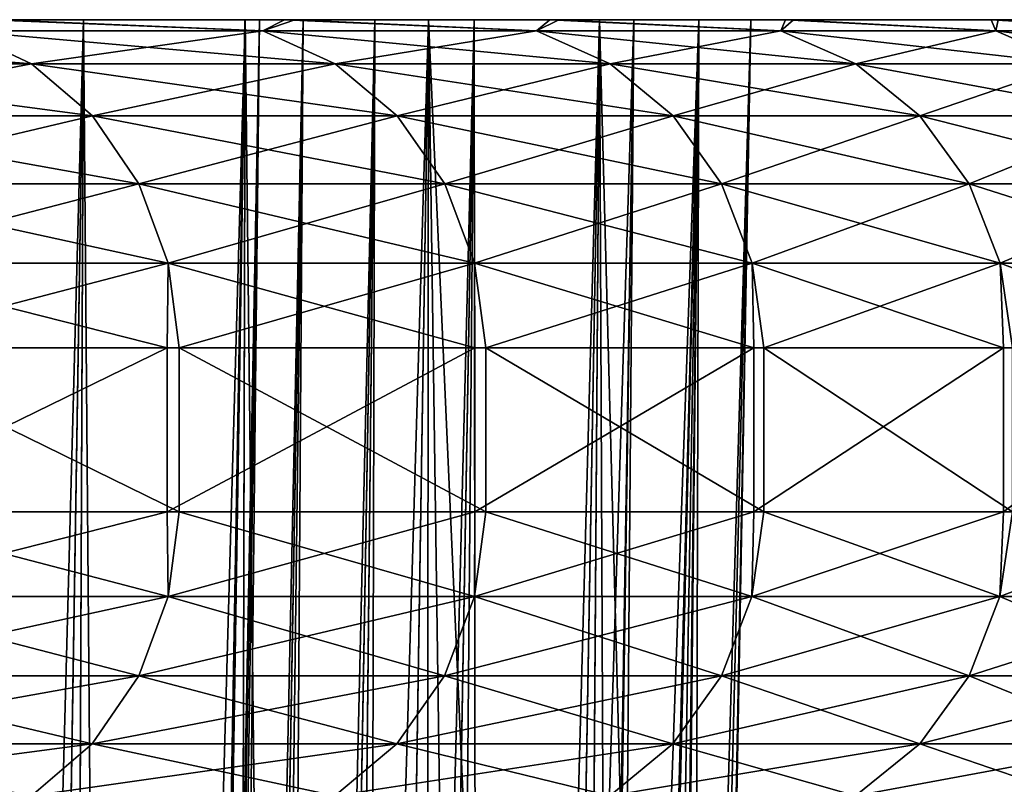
# Model space of a CAD drawing. Header units: millimetres. Extents: x -39 to 39, y -2 to 145.
# Tile 638 of 656: x 34.93 to 37.33, y 18.14 to 20. Entities that reach past the tile are written whole.
import ezdxf

# ---------------------------------------------------------------- set-up
doc = ezdxf.new("R2010")
doc.units = ezdxf.units.MM
doc.header["$LTSCALE"] = 65.185185
for name, color, linetype in [('181', 7, 'CONTINUOUS'), ('397', 7, 'CONTINUOUS'), ('398', 7, 'CONTINUOUS'), ('399', 7, 'CONTINUOUS'), ('400', 7, 'CONTINUOUS'), ('401', 7, 'CONTINUOUS'), ('451', 7, 'CONTINUOUS'), ('454', 7, 'CONTINUOUS'), ('456', 7, 'CONTINUOUS')]:
    doc.layers.add(name, color=color, linetype=linetype)

msp = doc.modelspace()

# ---------------------------------------------------------------- linework, layer by layer
at = {"layer": '181', "linetype": 'Continuous'}
for points in [[(34.8801, 20, 16.7643), (35.5979, 20, 15.1813), (24.1851, 20, 19.1101), (34.8801, 20, 16.7643)], [(24.1851, 20, 19.1101), (35.5979, 20, 15.1813), (34.2364, 20, 13.7644), (24.1851, 20, 19.1101)], [(35.5728, 20, -15.2399), (34.8525, 20, -16.8217), (28.6424, 20, -11.3899), (35.5728, 20, -15.2399)], [(34.2364, 20, -13.7644), (35.5728, 20, -15.2399), (28.6424, 20, -11.3899), (34.2364, 20, -13.7644)], [(37.2975, 20, -10.3238), (36.7956, 20, -11.9894), (34.0619, 20, -10.4965), (37.2975, 20, -10.3238)], [(34.0619, 20, -10.4965), (36.7956, 20, -11.9894), (34.0648, 20, -11.1615), (34.0619, 20, -10.4965)], [(34.1297, 20, -9.8321), (37.2975, 20, -10.3238), (34.0619, 20, -10.4965), (34.1297, 20, -9.8321)], [(34.0648, 20, 11.1615), (37.3144, 20, 10.2623), (34.0619, 20, 10.4965), (34.0648, 20, 11.1615)], [(34.0619, 20, 10.4965), (37.3144, 20, 10.2623), (34.1297, 20, 9.8321), (34.0619, 20, 10.4965)], [(34.0648, 20, -11.1615), (36.7956, 20, -11.9894), (34.1388, 20, -11.8234), (34.0648, 20, -11.1615)], [(34.1388, 20, 11.8234), (37.3144, 20, 10.2623), (34.0648, 20, 11.1615), (34.1388, 20, 11.8234)], [(34.2673, 20, -9.1819), (37.2975, 20, -10.3238), (34.1297, 20, -9.8321), (34.2673, 20, -9.1819)], [(37.3144, 20, 10.2623), (37.7369, 20, 8.5795), (34.1297, 20, 9.8321), (37.3144, 20, 10.2623)], [(34.1297, 20, 9.8321), (37.7369, 20, 8.5795), (34.2673, 20, 9.1819), (34.1297, 20, 9.8321)], [(34.1388, 20, -11.8234), (36.7956, 20, -11.9894), (34.282, 20, -12.4705), (34.1388, 20, -11.8234)], [(36.8153, 20, 11.9288), (37.3144, 20, 10.2623), (34.1388, 20, 11.8234), (36.8153, 20, 11.9288)], [(34.282, 20, 12.4705), (36.8153, 20, 11.9288), (34.1388, 20, 11.8234), (34.282, 20, 12.4705)], [(36.2201, 20, -13.6305), (35.5728, 20, -15.2399), (34.2364, 20, -13.7644), (36.2201, 20, -13.6305)], [(34.3671, 20, -13.4348), (36.2201, 20, -13.6305), (34.2364, 20, -13.7644), (34.3671, 20, -13.4348)], [(35.5979, 20, 15.1813), (36.2425, 20, 13.5708), (34.2364, 20, 13.7644), (35.5979, 20, 15.1813)], [(34.2364, 20, 13.7644), (36.2425, 20, 13.5708), (34.3671, 20, 13.4348), (34.2364, 20, 13.7644)], [(37.7228, 20, -8.6416), (37.2975, 20, -10.3238), (34.2673, 20, -9.1819), (37.7228, 20, -8.6416)], [(34.4732, 20, -8.5499), (37.7228, 20, -8.6416), (34.2673, 20, -9.1819), (34.4732, 20, -8.5499)], [(34.2673, 20, 9.1819), (37.7369, 20, 8.5795), (34.4732, 20, 8.5499), (34.2673, 20, 9.1819)], [(36.7956, 20, -11.9894), (36.2201, 20, -13.6305), (34.282, 20, -12.4705), (36.7956, 20, -11.9894)], [(34.282, 20, -12.4705), (36.2201, 20, -13.6305), (34.4946, 20, -13.104), (34.282, 20, -12.4705)], [(34.4946, 20, 13.104), (36.8153, 20, 11.9288), (34.282, 20, 12.4705), (34.4946, 20, 13.104)], [(34.4946, 20, -13.104), (36.2201, 20, -13.6305), (34.3671, 20, -13.4348), (34.4946, 20, -13.104)], [(36.2425, 20, 13.5708), (36.8153, 20, 11.9288), (34.3671, 20, 13.4348), (36.2425, 20, 13.5708)], [(34.3671, 20, 13.4348), (36.8153, 20, 11.9288), (34.4946, 20, 13.104), (34.3671, 20, 13.4348)], [(34.7467, 20, -7.9407), (37.7228, 20, -8.6416), (34.4732, 20, -8.5499), (34.7467, 20, -7.9407)], [(37.7369, 20, 8.5795), (38.0841, 20, 6.8759), (34.4732, 20, 8.5499), (37.7369, 20, 8.5795)], [(34.4732, 20, 8.5499), (38.0841, 20, 6.8759), (34.7467, 20, 7.9407), (34.4732, 20, 8.5499)], [(35.0818, 20, -7.3663), (37.7228, 20, -8.6416), (34.7467, 20, -7.9407), (35.0818, 20, -7.3663)], [(34.7467, 20, 7.9407), (38.0841, 20, 6.8759), (35.0818, 20, 7.3663), (34.7467, 20, 7.9407)], [(38.0727, 20, -6.9387), (37.7228, 20, -8.6416), (35.0818, 20, -7.3663), (38.0727, 20, -6.9387)], [(35.4767, 20, -6.83), (38.0727, 20, -6.9387), (35.0818, 20, -7.3663), (35.4767, 20, -6.83)], [(35.0818, 20, 7.3663), (38.0841, 20, 6.8759), (35.4767, 20, 6.83), (35.0818, 20, 7.3663)], [(35.5115, 20, 0.6637), (38.7, 20, -0.0318), (35.4761, 20), (35.5115, 20, 0.6637)], [(35.4761, 20), (38.7, 20, -0.0318), (35.5115, 20, -0.6637), (35.4761, 20)], [(35.9243, 20, -6.3412), (38.0727, 20, -6.9387), (35.4767, 20, -6.83), (35.9243, 20, -6.3412)], [(38.0841, 20, 6.8759), (38.3544, 20, 5.1602), (35.4767, 20, 6.83), (38.0841, 20, 6.8759)], [(35.4767, 20, 6.83), (38.3544, 20, 5.1602), (35.9243, 20, 6.3412), (35.4767, 20, 6.83)], [(38.7, 20, -0.0318), (38.6595, 20, -1.7663), (35.5115, 20, -0.6637), (38.7, 20, -0.0318)], [(35.5115, 20, -0.6637), (38.6595, 20, -1.7663), (35.6179, 20, -1.323), (35.5115, 20, -0.6637)], [(35.6179, 20, 1.323), (38.7, 20, -0.0318), (35.5115, 20, 0.6637), (35.6179, 20, 1.323)], [(35.6179, 20, -1.323), (38.6595, 20, -1.7663), (35.7929, 20, -1.9646), (35.6179, 20, -1.323)], [(38.6624, 20, 1.7027), (38.7, 20, -0.0318), (35.6179, 20, 1.323), (38.6624, 20, 1.7027)], [(35.7929, 20, 1.9646), (38.6624, 20, 1.7027), (35.6179, 20, 1.323), (35.7929, 20, 1.9646)], [(38.6595, 20, -1.7663), (38.5413, 20, -3.5001), (35.7929, 20, -1.9646), (38.6595, 20, -1.7663)], [(35.7929, 20, -1.9646), (38.5413, 20, -3.5001), (36.0356, 20, -2.5848), (35.7929, 20, -1.9646)], [(36.0356, 20, 2.5848), (38.6624, 20, 1.7027), (35.7929, 20, 1.9646), (36.0356, 20, 2.5848)], [(36.4252, 20, -5.8989), (38.0727, 20, -6.9387), (35.9243, 20, -6.3412), (36.4252, 20, -5.8989)], [(35.9243, 20, 6.3412), (38.3544, 20, 5.1602), (36.4252, 20, 5.8989), (35.9243, 20, 6.3412)], [(36.0356, 20, -2.5848), (38.5413, 20, -3.5001), (36.3415, 20, -3.1728), (36.0356, 20, -2.5848)], [(36.3415, 20, 3.1728), (38.6624, 20, 1.7027), (36.0356, 20, 2.5848), (36.3415, 20, 3.1728)], [(36.3415, 20, -3.1728), (38.5413, 20, -3.5001), (36.7108, 20, -3.7296), (36.3415, 20, -3.1728)], [(38.547, 20, 3.4366), (38.6624, 20, 1.7027), (36.3415, 20, 3.1728), (38.547, 20, 3.4366)], [(36.7108, 20, 3.7296), (38.547, 20, 3.4366), (36.3415, 20, 3.1728), (36.7108, 20, 3.7296)], [(38.3459, 20, -5.2233), (38.0727, 20, -6.9387), (36.4252, 20, -5.8989), (38.3459, 20, -5.2233)], [(36.5841, 20, -4.8164), (38.3459, 20, -5.2233), (36.4252, 20, -5.8989), (36.5841, 20, -4.8164)], [(36.4252, 20, 5.8989), (38.3544, 20, 5.1602), (36.5841, 20, 4.8164), (36.4252, 20, 5.8989)], [(36.7108, 20, -3.7296), (38.3459, 20, -5.2233), (36.5841, 20, -4.8164), (36.7108, 20, -3.7296)], [(38.3544, 20, 5.1602), (38.547, 20, 3.4366), (36.5841, 20, 4.8164), (38.3544, 20, 5.1602)], [(36.5841, 20, 4.8164), (38.547, 20, 3.4366), (36.7108, 20, 3.7296), (36.5841, 20, 4.8164)], [(38.5413, 20, -3.5001), (38.3459, 20, -5.2233), (36.7108, 20, -3.7296), (38.5413, 20, -3.5001)]]:
    msp.add_3dface(points, dxfattribs=at)
at = {"layer": '397', "linetype": 'Continuous'}
for points in [[(35.0818, 20, -7.3663), (34.7467, 20, -7.9407), (34.8201, 3.5284, -7.2411), (35.0818, 20, -7.3663)], [(35.0121, 3.5284, -6.9612), (35.0818, 20, -7.3663), (34.8201, 3.5284, -7.2411), (35.0121, 3.5284, -6.9612)], [(35.2178, 3.5284, -6.6926), (35.0818, 20, -7.3663), (35.0121, 3.5284, -6.9612), (35.2178, 3.5284, -6.6926)], [(35.4767, 20, -6.83), (35.0818, 20, -7.3663), (35.2178, 3.5284, -6.6926), (35.4767, 20, -6.83)], [(35.436, 3.5284, -6.4362), (35.4767, 20, -6.83), (35.2178, 3.5284, -6.6926), (35.436, 3.5284, -6.4362)], [(35.666, 3.5284, -6.1924), (35.4767, 20, -6.83), (35.436, 3.5284, -6.4362), (35.666, 3.5284, -6.1924)], [(35.9243, 20, -6.3412), (35.4767, 20, -6.83), (35.666, 3.5284, -6.1924), (35.9243, 20, -6.3412)], [(35.9072, 3.5284, -5.9616), (35.9243, 20, -6.3412), (35.666, 3.5284, -6.1924), (35.9072, 3.5284, -5.9616)], [(36.1588, 3.5284, -5.7444), (35.9243, 20, -6.3412), (35.9072, 3.5284, -5.9616), (36.1588, 3.5284, -5.7444)], [(36.4252, 20, -5.8989), (35.9243, 20, -6.3412), (36.2917, 11.7384, -5.821), (36.4252, 20, -5.8989)], [(36.2917, 11.7384, -5.821), (35.9243, 20, -6.3412), (36.1588, 3.5284, -5.7444), (36.2917, 11.7384, -5.821)]]:
    msp.add_3dface(points, dxfattribs=at)
at = {"layer": '398', "linetype": 'Continuous'}
for points in [[(36.4252, 20, -5.8989), (36.2917, 11.7384, -5.821), (36.1574, 3.0783, -5.7033), (36.4252, 20, -5.8989)], [(36.1583, 3.003, -5.6892), (36.4252, 20, -5.8989), (36.1574, 3.0783, -5.7033), (36.1583, 3.003, -5.6892)], [(36.1662, 2.6642, -5.6001), (36.4252, 20, -5.8989), (36.1583, 3.003, -5.6892), (36.1662, 2.6642, -5.6001)], [(36.2841, 2.6642, -4.7769), (36.4252, 20, -5.8989), (36.1662, 2.6642, -5.6001), (36.2841, 2.6642, -4.7769)], [(36.5841, 20, -4.8164), (36.4252, 20, -5.8989), (36.2841, 2.6642, -4.7769), (36.5841, 20, -4.8164)], [(36.3833, 2.6642, -3.9512), (36.5841, 20, -4.8164), (36.2841, 2.6642, -4.7769), (36.3833, 2.6642, -3.9512)], [(36.3986, 3.0022, -3.8633), (36.5841, 20, -4.8164), (36.3833, 2.6642, -3.9512), (36.3986, 3.0022, -3.8633)], [(36.4011, 3.0685, -3.8509), (36.5841, 20, -4.8164), (36.3986, 3.0022, -3.8633), (36.4011, 3.0685, -3.8509)], [(36.4135, 3.5284, -3.81), (36.5841, 20, -4.8164), (36.4011, 3.0685, -3.8509), (36.4135, 3.5284, -3.81)], [(36.5841, 20, -4.8164), (36.4135, 3.5284, -3.81), (36.5617, 11.7384, -3.7703), (36.5841, 20, -4.8164)], [(36.7108, 20, -3.7296), (36.5841, 20, -4.8164), (36.5617, 11.7384, -3.7703), (36.7108, 20, -3.7296)]]:
    msp.add_3dface(points, dxfattribs=at)
at = {"layer": '399', "linetype": 'Continuous'}
for points in [[(35.1976, 3.5284, 0.3437), (35.4761, 20), (35.1886, 3.5284, 0.0014), (35.1976, 3.5284, 0.3437)], [(35.1886, 3.5284, 0.0014), (35.4761, 20), (35.1975, 3.5284, -0.341), (35.1886, 3.5284, 0.0014)], [(35.4761, 20), (35.5115, 20, -0.6637), (35.1975, 3.5284, -0.341), (35.4761, 20)], [(35.1975, 3.5284, -0.341), (35.5115, 20, -0.6637), (35.2243, 3.5284, -0.6822), (35.1975, 3.5284, -0.341)], [(35.2245, 3.5284, 0.6848), (35.4761, 20), (35.1976, 3.5284, 0.3437), (35.2245, 3.5284, 0.6848)], [(35.2243, 3.5284, -0.6822), (35.5115, 20, -0.6637), (35.2689, 3.5284, -1.0214), (35.2243, 3.5284, -0.6822)], [(35.5115, 20, 0.6637), (35.4761, 20), (35.2245, 3.5284, 0.6848), (35.5115, 20, 0.6637)], [(35.2693, 3.5284, 1.024), (35.5115, 20, 0.6637), (35.2245, 3.5284, 0.6848), (35.2693, 3.5284, 1.024)], [(35.5115, 20, -0.6637), (35.6179, 20, -1.323), (35.2689, 3.5284, -1.0214), (35.5115, 20, -0.6637)], [(35.2689, 3.5284, -1.0214), (35.6179, 20, -1.323), (35.3311, 3.5284, -1.3576), (35.2689, 3.5284, -1.0214)], [(35.3316, 3.5284, 1.36), (35.5115, 20, 0.6637), (35.2693, 3.5284, 1.024), (35.3316, 3.5284, 1.36)], [(35.3311, 3.5284, -1.3576), (35.6179, 20, -1.323), (35.4106, 3.5284, -1.6893), (35.3311, 3.5284, -1.3576)], [(35.6179, 20, 1.323), (35.5115, 20, 0.6637), (35.3316, 3.5284, 1.36), (35.6179, 20, 1.323)], [(35.4112, 3.5284, 1.6916), (35.6179, 20, 1.323), (35.3316, 3.5284, 1.36), (35.4112, 3.5284, 1.6916)], [(35.6179, 20, -1.323), (35.7929, 20, -1.9646), (35.4106, 3.5284, -1.6893), (35.6179, 20, -1.323)], [(35.4106, 3.5284, -1.6893), (35.7929, 20, -1.9646), (35.5071, 3.5284, -2.0157), (35.4106, 3.5284, -1.6893)], [(35.5077, 3.5284, 2.0177), (35.6179, 20, 1.323), (35.4112, 3.5284, 1.6916), (35.5077, 3.5284, 2.0177)], [(35.5071, 3.5284, -2.0157), (35.7929, 20, -1.9646), (35.6202, 3.5284, -2.336), (35.5071, 3.5284, -2.0157)], [(35.7929, 20, 1.9646), (35.6179, 20, 1.323), (35.5077, 3.5284, 2.0177), (35.7929, 20, 1.9646)], [(35.6208, 3.5284, 2.3378), (35.7929, 20, 1.9646), (35.5077, 3.5284, 2.0177), (35.6208, 3.5284, 2.3378)], [(35.7929, 20, -1.9646), (36.0356, 20, -2.5848), (35.6202, 3.5284, -2.336), (35.7929, 20, -1.9646)], [(35.6202, 3.5284, -2.336), (36.0356, 20, -2.5848), (35.7493, 3.5284, -2.649), (35.6202, 3.5284, -2.336)], [(35.7499, 3.5284, 2.6505), (35.7929, 20, 1.9646), (35.6208, 3.5284, 2.3378), (35.7499, 3.5284, 2.6505)], [(35.7493, 3.5284, -2.649), (36.0356, 20, -2.5848), (35.8938, 3.5284, -2.9535), (35.7493, 3.5284, -2.649)], [(36.0356, 20, 2.5848), (35.7929, 20, 1.9646), (35.7499, 3.5284, 2.6505), (36.0356, 20, 2.5848)], [(35.8943, 3.5284, 2.9546), (36.0356, 20, 2.5848), (35.7499, 3.5284, 2.6505), (35.8943, 3.5284, 2.9546)], [(36.0356, 20, -2.5848), (36.3415, 20, -3.1728), (35.8938, 3.5284, -2.9535), (36.0356, 20, -2.5848)], [(35.8938, 3.5284, -2.9535), (36.3415, 20, -3.1728), (36.053, 3.5284, -3.2489), (35.8938, 3.5284, -2.9535)], [(36.0534, 3.5284, 3.2496), (36.0356, 20, 2.5848), (35.8943, 3.5284, 2.9546), (36.0534, 3.5284, 3.2496)], [(36.3415, 20, 3.1728), (36.0356, 20, 2.5848), (36.0534, 3.5284, 3.2496), (36.3415, 20, 3.1728)], [(36.053, 3.5284, -3.2489), (36.3415, 20, -3.1728), (36.2264, 3.5284, -3.5346), (36.053, 3.5284, -3.2489)], [(36.2267, 3.5284, 3.535), (36.3415, 20, 3.1728), (36.0534, 3.5284, 3.2496), (36.2267, 3.5284, 3.535)], [(36.3415, 20, -3.1728), (36.7108, 20, -3.7296), (36.2264, 3.5284, -3.5346), (36.3415, 20, -3.1728)], [(36.7108, 20, -3.7296), (36.5617, 11.7384, -3.7703), (36.2264, 3.5284, -3.5346), (36.7108, 20, -3.7296)], [(36.4135, 3.5284, 3.81), (36.3415, 20, 3.1728), (36.2267, 3.5284, 3.535), (36.4135, 3.5284, 3.81)], [(36.7108, 20, 3.7296), (36.3415, 20, 3.1728), (36.5617, 11.7384, 3.7703), (36.7108, 20, 3.7296)], [(36.5617, 11.7384, 3.7703), (36.3415, 20, 3.1728), (36.4135, 3.5284, 3.81), (36.5617, 11.7384, 3.7703)]]:
    msp.add_3dface(points, dxfattribs=at)
at = {"layer": '400', "linetype": 'Continuous'}
for points in [[(36.1588, 3.5284, 5.7444), (36.5841, 20, 4.8164), (36.1574, 3.0685, 5.7016), (36.1588, 3.5284, 5.7444)], [(36.1574, 3.0685, 5.7016), (36.5841, 20, 4.8164), (36.1583, 3.0022, 5.689), (36.1574, 3.0685, 5.7016)], [(36.1583, 3.0022, 5.689), (36.5841, 20, 4.8164), (36.1662, 2.6642, 5.6001), (36.1583, 3.0022, 5.689)], [(36.2917, 11.7384, 5.821), (36.5841, 20, 4.8164), (36.1588, 3.5284, 5.7444), (36.2917, 11.7384, 5.821)], [(36.1662, 2.6642, 5.6001), (36.5841, 20, 4.8164), (36.2841, 2.6642, 4.7769), (36.1662, 2.6642, 5.6001)], [(36.5841, 20, 4.8164), (36.7108, 20, 3.7296), (36.2841, 2.6642, 4.7769), (36.5841, 20, 4.8164)], [(36.2841, 2.6642, 4.7769), (36.7108, 20, 3.7296), (36.3833, 2.6642, 3.9512), (36.2841, 2.6642, 4.7769)], [(36.4252, 20, 5.8989), (36.5841, 20, 4.8164), (36.2917, 11.7384, 5.821), (36.4252, 20, 5.8989)], [(36.3833, 2.6642, 3.9512), (36.7108, 20, 3.7296), (36.3987, 3.003, 3.8631), (36.3833, 2.6642, 3.9512)], [(36.3987, 3.003, 3.8631), (36.7108, 20, 3.7296), (36.4015, 3.0783, 3.8492), (36.3987, 3.003, 3.8631)], [(36.7108, 20, 3.7296), (36.5617, 11.7384, 3.7703), (36.4015, 3.0783, 3.8492), (36.7108, 20, 3.7296)]]:
    msp.add_3dface(points, dxfattribs=at)
at = {"layer": '401', "linetype": 'Continuous'}
for points in [[(34.7467, 20, 7.9407), (35.0818, 20, 7.3663), (34.6413, 3.5284, 7.5332), (34.7467, 20, 7.9407)], [(34.6413, 3.5284, 7.5332), (35.0818, 20, 7.3663), (34.8189, 3.5284, 7.2429), (34.6413, 3.5284, 7.5332)], [(34.8189, 3.5284, 7.2429), (35.0818, 20, 7.3663), (35.0111, 3.5284, 6.9628), (34.8189, 3.5284, 7.2429)], [(35.0818, 20, 7.3663), (35.4767, 20, 6.83), (35.0111, 3.5284, 6.9628), (35.0818, 20, 7.3663)], [(35.0111, 3.5284, 6.9628), (35.4767, 20, 6.83), (35.2168, 3.5284, 6.6938), (35.0111, 3.5284, 6.9628)], [(35.2168, 3.5284, 6.6938), (35.4767, 20, 6.83), (35.4351, 3.5284, 6.4371), (35.2168, 3.5284, 6.6938)], [(35.4767, 20, 6.83), (35.9243, 20, 6.3412), (35.4351, 3.5284, 6.4371), (35.4767, 20, 6.83)], [(35.4351, 3.5284, 6.4371), (35.9243, 20, 6.3412), (35.6654, 3.5284, 6.193), (35.4351, 3.5284, 6.4371)], [(35.6654, 3.5284, 6.193), (35.9243, 20, 6.3412), (35.9069, 3.5284, 5.9619), (35.6654, 3.5284, 6.193)], [(35.9243, 20, 6.3412), (36.4252, 20, 5.8989), (35.9069, 3.5284, 5.9619), (35.9243, 20, 6.3412)], [(36.4252, 20, 5.8989), (36.2917, 11.7384, 5.821), (35.9069, 3.5284, 5.9619), (36.4252, 20, 5.8989)]]:
    msp.add_3dface(points, dxfattribs=at)
at = {"layer": '451', "linetype": 'Continuous'}
for points in [[(35.2861, 18.8, -17.7522), (34.4665, 18.8, -19.2953), (35.2861, 19.2, -17.7522), (35.2861, 18.8, -17.7522)], [(35.2861, 19.2, -17.7522), (34.4665, 18.8, -19.2953), (34.4665, 19.2, -19.2953), (35.2861, 19.2, -17.7522)], [(34.4984, 18.8, 19.2382), (35.3155, 18.8, 17.6937), (34.4984, 19.2, 19.2382), (34.4984, 18.8, 19.2382)], [(34.4984, 19.2, 19.2382), (35.3155, 18.8, 17.6937), (35.3155, 19.2, 17.6937), (34.4984, 19.2, 19.2382)], [(36.0375, 18.8, -16.1725), (35.2861, 18.8, -17.7522), (36.0375, 19.2, -16.1725), (36.0375, 18.8, -16.1725)], [(36.0375, 19.2, -16.1725), (35.2861, 18.8, -17.7522), (35.2861, 19.2, -17.7522), (36.0375, 19.2, -16.1725)], [(35.3155, 18.8, 17.6937), (36.0643, 18.8, 16.1126), (35.3155, 19.2, 17.6937), (35.3155, 18.8, 17.6937)], [(35.3155, 19.2, 17.6937), (36.0643, 18.8, 16.1126), (36.0643, 19.2, 16.1126), (35.3155, 19.2, 17.6937)], [(36.7185, 18.8, -14.5602), (36.0375, 18.8, -16.1725), (36.7185, 19.2, -14.5602), (36.7185, 18.8, -14.5602)], [(36.7185, 19.2, -14.5602), (36.0375, 18.8, -16.1725), (36.0375, 19.2, -16.1725), (36.7185, 19.2, -14.5602)], [(36.0643, 18.8, 16.1126), (36.7427, 18.8, 14.4992), (36.0643, 19.2, 16.1126), (36.0643, 18.8, 16.1126)], [(36.0643, 19.2, 16.1126), (36.7427, 18.8, 14.4992), (36.7427, 19.2, 14.4992), (36.0643, 19.2, 16.1126)], [(37.3277, 18.8, -12.9186), (36.7185, 18.8, -14.5602), (37.3277, 19.2, -12.9186), (37.3277, 18.8, -12.9186)], [(37.3277, 19.2, -12.9186), (36.7185, 18.8, -14.5602), (36.7185, 19.2, -14.5602), (37.3277, 19.2, -12.9186)], [(36.7427, 18.8, 14.4992), (37.3492, 18.8, 12.8565), (36.7427, 19.2, 14.4992), (36.7427, 18.8, 14.4992)], [(36.7427, 19.2, 14.4992), (37.3492, 18.8, 12.8565), (37.3492, 19.2, 12.8565), (36.7427, 19.2, 14.4992)], [(37.8638, 18.8, -11.2508), (37.3277, 18.8, -12.9186), (37.8638, 19.2, -11.2508), (37.8638, 18.8, -11.2508)], [(37.8638, 19.2, -11.2508), (37.3277, 18.8, -12.9186), (37.3277, 19.2, -12.9186), (37.8638, 19.2, -11.2508)]]:
    msp.add_3dface(points, dxfattribs=at)
at = {"layer": '454', "linetype": 'Continuous'}
for points in [[(34.4665, 18.8, -19.2953), (35.2861, 18.8, -17.7522), (34.4718, 18.5929, -19.23), (34.4665, 18.8, -19.2953)], [(35.2861, 18.8, -17.7522), (35.2886, 18.5929, -17.6864), (34.4718, 18.5929, -19.23), (35.2861, 18.8, -17.7522)], [(34.4984, 18.8, 19.2382), (34.4718, 18.5929, 19.23), (35.2886, 18.5929, 17.6864), (34.4984, 18.8, 19.2382)], [(35.3155, 18.8, 17.6937), (34.4984, 18.8, 19.2382), (35.2886, 18.5929, 17.6864), (35.3155, 18.8, 17.6937)], [(35.2861, 18.8, -17.7522), (36.0375, 18.8, -16.1725), (35.2886, 18.5929, -17.6864), (35.2861, 18.8, -17.7522)], [(36.0375, 18.8, -16.1725), (36.0364, 18.5929, -16.1082), (35.2886, 18.5929, -17.6864), (36.0375, 18.8, -16.1725)], [(35.3155, 18.8, 17.6937), (35.2886, 18.5929, 17.6864), (36.0364, 18.5929, 16.1082), (35.3155, 18.8, 17.6937)], [(36.0643, 18.8, 16.1126), (35.3155, 18.8, 17.6937), (36.0364, 18.5929, 16.1082), (36.0643, 18.8, 16.1126)], [(36.0375, 18.8, -16.1725), (36.7185, 18.8, -14.5602), (36.0364, 18.5929, -16.1082), (36.0375, 18.8, -16.1725)], [(36.7185, 18.8, -14.5602), (36.7137, 18.5929, -14.4984), (36.0364, 18.5929, -16.1082), (36.7185, 18.8, -14.5602)], [(36.0643, 18.8, 16.1126), (36.0364, 18.5929, 16.1082), (36.7137, 18.5929, 14.4984), (36.0643, 18.8, 16.1126)], [(36.7427, 18.8, 14.4992), (36.0643, 18.8, 16.1126), (36.7137, 18.5929, 14.4984), (36.7427, 18.8, 14.4992)], [(36.7185, 18.8, -14.5602), (37.3277, 18.8, -12.9186), (36.7137, 18.5929, -14.4984), (36.7185, 18.8, -14.5602)], [(37.3277, 18.8, -12.9186), (37.319, 18.5929, -12.8602), (36.7137, 18.5929, -14.4984), (37.3277, 18.8, -12.9186)], [(36.7427, 18.8, 14.4992), (36.7137, 18.5929, 14.4984), (37.319, 18.5929, 12.8602), (36.7427, 18.8, 14.4992)], [(37.3492, 18.8, 12.8565), (36.7427, 18.8, 14.4992), (37.319, 18.5929, 12.8602), (37.3492, 18.8, 12.8565)], [(37.3277, 18.8, -12.9186), (37.8638, 18.8, -11.2508), (37.319, 18.5929, -12.8602), (37.3277, 18.8, -12.9186)], [(37.8638, 18.8, -11.2508), (37.8514, 18.5929, -11.1969), (37.319, 18.5929, -12.8602), (37.8638, 18.8, -11.2508)], [(37.3492, 18.8, 12.8565), (37.319, 18.5929, 12.8602), (37.8514, 18.5929, 11.1969), (37.3492, 18.8, 12.8565)], [(34.4019, 18.3998, 19.1911), (35.2171, 18.3998, 17.6506), (34.4718, 18.5929, 19.23), (34.4019, 18.3998, 19.1911)], [(35.2171, 18.3998, -17.6506), (34.4019, 18.3998, -19.1911), (35.2886, 18.5929, -17.6864), (35.2171, 18.3998, -17.6506)], [(35.2886, 18.5929, -17.6864), (34.4019, 18.3998, -19.1911), (34.4718, 18.5929, -19.23), (35.2886, 18.5929, -17.6864)], [(34.4718, 18.5929, 19.23), (35.2171, 18.3998, 17.6506), (35.2886, 18.5929, 17.6864), (34.4718, 18.5929, 19.23)], [(35.2171, 18.3998, 17.6506), (35.9634, 18.3998, 16.0755), (35.2886, 18.5929, 17.6864), (35.2171, 18.3998, 17.6506)], [(35.9634, 18.3998, -16.0755), (35.2171, 18.3998, -17.6506), (36.0364, 18.5929, -16.1082), (35.9634, 18.3998, -16.0755)], [(36.0364, 18.5929, -16.1082), (35.2171, 18.3998, -17.6506), (35.2886, 18.5929, -17.6864), (36.0364, 18.5929, -16.1082)], [(35.2886, 18.5929, 17.6864), (35.9634, 18.3998, 16.0755), (36.0364, 18.5929, 16.1082), (35.2886, 18.5929, 17.6864)], [(35.9634, 18.3998, 16.0755), (36.6392, 18.3998, 14.469), (36.0364, 18.5929, 16.1082), (35.9634, 18.3998, 16.0755)], [(36.6392, 18.3998, -14.469), (35.9634, 18.3998, -16.0755), (36.7137, 18.5929, -14.4984), (36.6392, 18.3998, -14.469)], [(36.7137, 18.5929, -14.4984), (35.9634, 18.3998, -16.0755), (36.0364, 18.5929, -16.1082), (36.7137, 18.5929, -14.4984)], [(36.0364, 18.5929, 16.1082), (36.6392, 18.3998, 14.469), (36.7137, 18.5929, 14.4984), (36.0364, 18.5929, 16.1082)], [(36.6392, 18.3998, 14.469), (37.2434, 18.3998, 12.8342), (36.7137, 18.5929, 14.4984), (36.6392, 18.3998, 14.469)], [(37.2434, 18.3998, -12.8342), (36.6392, 18.3998, -14.469), (37.319, 18.5929, -12.8602), (37.2434, 18.3998, -12.8342)], [(37.319, 18.5929, -12.8602), (36.6392, 18.3998, -14.469), (36.7137, 18.5929, -14.4984), (37.319, 18.5929, -12.8602)], [(36.7137, 18.5929, 14.4984), (37.2434, 18.3998, 12.8342), (37.319, 18.5929, 12.8602), (36.7137, 18.5929, 14.4984)], [(37.2434, 18.3998, 12.8342), (37.7746, 18.3998, 11.1742), (37.319, 18.5929, 12.8602), (37.2434, 18.3998, 12.8342)], [(37.7746, 18.3998, -11.1742), (37.2434, 18.3998, -12.8342), (37.8514, 18.5929, -11.1969), (37.7746, 18.3998, -11.1742)], [(37.8514, 18.5929, -11.1969), (37.2434, 18.3998, -12.8342), (37.319, 18.5929, -12.8602), (37.8514, 18.5929, -11.1969)], [(37.319, 18.5929, 12.8602), (37.7746, 18.3998, 11.1742), (37.8514, 18.5929, 11.1969), (37.319, 18.5929, 12.8602)], [(34.2907, 18.234, 19.129), (35.1033, 18.234, 17.5935), (34.4019, 18.3998, 19.1911), (34.2907, 18.234, 19.129)], [(35.1033, 18.234, -17.5935), (34.2907, 18.234, -19.129), (35.2171, 18.3998, -17.6506), (35.1033, 18.234, -17.5935)], [(35.2171, 18.3998, -17.6506), (34.2907, 18.234, -19.129), (34.4019, 18.3998, -19.1911), (35.2171, 18.3998, -17.6506)], [(34.4019, 18.3998, 19.1911), (35.1033, 18.234, 17.5935), (35.2171, 18.3998, 17.6506), (34.4019, 18.3998, 19.1911)], [(35.1033, 18.234, 17.5935), (35.8471, 18.234, 16.0236), (35.2171, 18.3998, 17.6506), (35.1033, 18.234, 17.5935)], [(35.8471, 18.234, -16.0236), (35.1033, 18.234, -17.5935), (35.9634, 18.3998, -16.0755), (35.8471, 18.234, -16.0236)], [(35.9634, 18.3998, -16.0755), (35.1033, 18.234, -17.5935), (35.2171, 18.3998, -17.6506), (35.9634, 18.3998, -16.0755)], [(35.2171, 18.3998, 17.6506), (35.8471, 18.234, 16.0236), (35.9634, 18.3998, 16.0755), (35.2171, 18.3998, 17.6506)], [(35.8471, 18.234, 16.0236), (36.5208, 18.234, 14.4222), (35.9634, 18.3998, 16.0755), (35.8471, 18.234, 16.0236)], [(36.5208, 18.234, -14.4222), (35.8471, 18.234, -16.0236), (36.6392, 18.3998, -14.469), (36.5208, 18.234, -14.4222)], [(36.6392, 18.3998, -14.469), (35.8471, 18.234, -16.0236), (35.9634, 18.3998, -16.0755), (36.6392, 18.3998, -14.469)], [(35.9634, 18.3998, 16.0755), (36.5208, 18.234, 14.4222), (36.6392, 18.3998, 14.469), (35.9634, 18.3998, 16.0755)], [(36.5208, 18.234, 14.4222), (37.123, 18.234, 12.7927), (36.6392, 18.3998, 14.469), (36.5208, 18.234, 14.4222)], [(37.123, 18.234, -12.7927), (36.5208, 18.234, -14.4222), (37.2434, 18.3998, -12.8342), (37.123, 18.234, -12.7927)], [(37.2434, 18.3998, -12.8342), (36.5208, 18.234, -14.4222), (36.6392, 18.3998, -14.469), (37.2434, 18.3998, -12.8342)], [(36.6392, 18.3998, 14.469), (37.123, 18.234, 12.7927), (37.2434, 18.3998, 12.8342), (36.6392, 18.3998, 14.469)], [(37.123, 18.234, 12.7927), (37.6525, 18.234, 11.1381), (37.2434, 18.3998, 12.8342), (37.123, 18.234, 12.7927)], [(37.6525, 18.234, -11.1381), (37.123, 18.234, -12.7927), (37.7746, 18.3998, -11.1742), (37.6525, 18.234, -11.1381)], [(37.7746, 18.3998, -11.1742), (37.123, 18.234, -12.7927), (37.2434, 18.3998, -12.8342), (37.7746, 18.3998, -11.1742)], [(37.2434, 18.3998, 12.8342), (37.6525, 18.234, 11.1381), (37.7746, 18.3998, 11.1742), (37.2434, 18.3998, 12.8342)], [(34.1458, 18.1069, 19.0482), (34.9549, 18.1069, 17.5192), (34.2907, 18.234, 19.129), (34.1458, 18.1069, 19.0482)], [(34.9549, 18.1069, -17.5192), (34.1458, 18.1069, -19.0482), (35.1033, 18.234, -17.5935), (34.9549, 18.1069, -17.5192)], [(35.1033, 18.234, -17.5935), (34.1458, 18.1069, -19.0482), (34.2907, 18.234, -19.129), (35.1033, 18.234, -17.5935)], [(34.2907, 18.234, 19.129), (34.9549, 18.1069, 17.5192), (35.1033, 18.234, 17.5935), (34.2907, 18.234, 19.129)], [(34.9549, 18.1069, 17.5192), (35.6956, 18.1069, 15.9558), (35.1033, 18.234, 17.5935), (34.9549, 18.1069, 17.5192)], [(35.6956, 18.1069, -15.9558), (34.9549, 18.1069, -17.5192), (35.8471, 18.234, -16.0236), (35.6956, 18.1069, -15.9558)], [(35.8471, 18.234, -16.0236), (34.9549, 18.1069, -17.5192), (35.1033, 18.234, -17.5935), (35.8471, 18.234, -16.0236)], [(35.1033, 18.234, 17.5935), (35.6956, 18.1069, 15.9558), (35.8471, 18.234, 16.0236), (35.1033, 18.234, 17.5935)], [(35.6956, 18.1069, 15.9558), (36.3665, 18.1069, 14.3613), (35.8471, 18.234, 16.0236), (35.6956, 18.1069, 15.9558)], [(36.3665, 18.1069, -14.3613), (35.6956, 18.1069, -15.9558), (36.5208, 18.234, -14.4222), (36.3665, 18.1069, -14.3613)], [(36.5208, 18.234, -14.4222), (35.6956, 18.1069, -15.9558), (35.8471, 18.234, -16.0236), (36.5208, 18.234, -14.4222)], [(35.8471, 18.234, 16.0236), (36.3665, 18.1069, 14.3613), (36.5208, 18.234, 14.4222), (35.8471, 18.234, 16.0236)], [(36.3665, 18.1069, 14.3613), (36.9661, 18.1069, 12.7386), (36.5208, 18.234, 14.4222), (36.3665, 18.1069, 14.3613)], [(36.9661, 18.1069, -12.7386), (36.3665, 18.1069, -14.3613), (37.123, 18.234, -12.7927), (36.9661, 18.1069, -12.7386)], [(37.123, 18.234, -12.7927), (36.3665, 18.1069, -14.3613), (36.5208, 18.234, -14.4222), (37.123, 18.234, -12.7927)], [(36.5208, 18.234, 14.4222), (36.9661, 18.1069, 12.7386), (37.123, 18.234, 12.7927), (36.5208, 18.234, 14.4222)], [(36.9661, 18.1069, 12.7386), (37.4934, 18.1069, 11.091), (37.123, 18.234, 12.7927), (36.9661, 18.1069, 12.7386)], [(37.4934, 18.1069, -11.091), (36.9661, 18.1069, -12.7386), (37.6525, 18.234, -11.1381), (37.4934, 18.1069, -11.091)], [(37.6525, 18.234, -11.1381), (36.9661, 18.1069, -12.7386), (37.123, 18.234, -12.7927), (37.6525, 18.234, -11.1381)], [(37.123, 18.234, 12.7927), (37.4934, 18.1069, 11.091), (37.6525, 18.234, 11.1381), (37.123, 18.234, 12.7927)]]:
    msp.add_3dface(points, dxfattribs=at)
at = {"layer": '456', "linetype": 'Continuous'}
for points in [[(34.7829, 19.9727, -17.433), (34.8525, 20, -16.8217), (35.52, 19.9727, -15.8773), (34.7829, 19.9727, -17.433)], [(35.52, 19.9727, 15.8773), (34.8801, 20, 16.7643), (34.7829, 19.9727, 17.433), (35.52, 19.9727, 15.8773)], [(34.8525, 20, -16.8217), (35.5728, 20, -15.2399), (35.52, 19.9727, -15.8773), (34.8525, 20, -16.8217)], [(35.5979, 20, 15.1813), (34.8801, 20, 16.7643), (35.52, 19.9727, 15.8773), (35.5979, 20, 15.1813)], [(35.52, 19.9727, -15.8773), (35.5728, 20, -15.2399), (36.1875, 19.9727, -14.2906), (35.52, 19.9727, -15.8773)], [(36.1875, 19.9727, 14.2906), (35.5979, 20, 15.1813), (35.52, 19.9727, 15.8773), (36.1875, 19.9727, 14.2906)], [(35.5728, 20, -15.2399), (36.2201, 20, -13.6305), (36.1875, 19.9727, -14.2906), (35.5728, 20, -15.2399)], [(36.2425, 20, 13.5708), (35.5979, 20, 15.1813), (36.1875, 19.9727, 14.2906), (36.2425, 20, 13.5708)], [(36.1875, 19.9727, -14.2906), (36.2201, 20, -13.6305), (36.7842, 19.9727, -12.6759), (36.1875, 19.9727, -14.2906)], [(36.7842, 19.9727, 12.6759), (36.2425, 20, 13.5708), (36.1875, 19.9727, 14.2906), (36.7842, 19.9727, 12.6759)], [(36.2201, 20, -13.6305), (36.7956, 20, -11.9894), (36.7842, 19.9727, -12.6759), (36.2201, 20, -13.6305)], [(36.8153, 20, 11.9288), (36.2425, 20, 13.5708), (36.7842, 19.9727, 12.6759), (36.8153, 20, 11.9288)], [(36.7842, 19.9727, -12.6759), (36.7956, 20, -11.9894), (37.3089, 19.9727, -11.0364), (36.7842, 19.9727, -12.6759)], [(37.3089, 19.9727, 11.0364), (36.8153, 20, 11.9288), (36.7842, 19.9727, 12.6759), (37.3089, 19.9727, 11.0364)], [(36.7956, 20, -11.9894), (37.2975, 20, -10.3238), (37.3089, 19.9727, -11.0364), (36.7956, 20, -11.9894)], [(37.3144, 20, 10.2623), (36.8153, 20, 11.9288), (37.3089, 19.9727, 11.0364), (37.3144, 20, 10.2623)], [(37.2975, 20, -10.3238), (37.7228, 20, -8.6416), (37.7606, 19.9727, -9.3753), (37.2975, 20, -10.3238)], [(37.3089, 19.9727, -11.0364), (37.2975, 20, -10.3238), (37.7606, 19.9727, -9.3753), (37.3089, 19.9727, -11.0364)], [(37.7606, 19.9727, 9.3753), (37.3144, 20, 10.2623), (37.3089, 19.9727, 11.0364), (37.7606, 19.9727, 9.3753)], [(37.7369, 20, 8.5795), (37.3144, 20, 10.2623), (37.7606, 19.9727, 9.3753), (37.7369, 20, 8.5795)], [(34.7829, 19.9727, 17.433), (33.9777, 19.9727, 18.9545), (34.9556, 19.8927, 17.5195), (34.7829, 19.9727, 17.433)], [(34.9556, 19.8927, 17.5195), (33.9777, 19.9727, 18.9545), (34.1464, 19.8927, 19.0485), (34.9556, 19.8927, 17.5195)], [(34.1464, 19.8927, -19.0485), (34.7829, 19.9727, -17.433), (34.9556, 19.8927, -17.5195), (34.1464, 19.8927, -19.0485)], [(34.7829, 19.9727, -17.433), (35.52, 19.9727, -15.8773), (34.9556, 19.8927, -17.5195), (34.7829, 19.9727, -17.433)], [(35.52, 19.9727, 15.8773), (34.7829, 19.9727, 17.433), (35.6963, 19.8927, 15.9561), (35.52, 19.9727, 15.8773)], [(35.6963, 19.8927, 15.9561), (34.7829, 19.9727, 17.433), (34.9556, 19.8927, 17.5195), (35.6963, 19.8927, 15.9561)], [(34.9556, 19.8927, -17.5195), (35.52, 19.9727, -15.8773), (35.6963, 19.8927, -15.9561), (34.9556, 19.8927, -17.5195)], [(35.52, 19.9727, -15.8773), (36.1875, 19.9727, -14.2906), (35.6963, 19.8927, -15.9561), (35.52, 19.9727, -15.8773)], [(36.1875, 19.9727, 14.2906), (35.52, 19.9727, 15.8773), (36.3672, 19.8927, 14.3616), (36.1875, 19.9727, 14.2906)], [(36.3672, 19.8927, 14.3616), (35.52, 19.9727, 15.8773), (35.6963, 19.8927, 15.9561), (36.3672, 19.8927, 14.3616)], [(35.6963, 19.8927, -15.9561), (36.1875, 19.9727, -14.2906), (36.3672, 19.8927, -14.3616), (35.6963, 19.8927, -15.9561)], [(36.1875, 19.9727, -14.2906), (36.7842, 19.9727, -12.6759), (36.3672, 19.8927, -14.3616), (36.1875, 19.9727, -14.2906)], [(36.7842, 19.9727, 12.6759), (36.1875, 19.9727, 14.2906), (36.9668, 19.8927, 12.7389), (36.7842, 19.9727, 12.6759)], [(36.9668, 19.8927, 12.7389), (36.1875, 19.9727, 14.2906), (36.3672, 19.8927, 14.3616), (36.9668, 19.8927, 12.7389)], [(36.3672, 19.8927, -14.3616), (36.7842, 19.9727, -12.6759), (36.9668, 19.8927, -12.7389), (36.3672, 19.8927, -14.3616)], [(36.7842, 19.9727, -12.6759), (37.3089, 19.9727, -11.0364), (36.9668, 19.8927, -12.7389), (36.7842, 19.9727, -12.6759)], [(37.3089, 19.9727, 11.0364), (36.7842, 19.9727, 12.6759), (37.4941, 19.8927, 11.0912), (37.3089, 19.9727, 11.0364)], [(37.4941, 19.8927, 11.0912), (36.7842, 19.9727, 12.6759), (36.9668, 19.8927, 12.7389), (37.4941, 19.8927, 11.0912)], [(36.9668, 19.8927, -12.7389), (37.3089, 19.9727, -11.0364), (37.4941, 19.8927, -11.0912), (36.9668, 19.8927, -12.7389)], [(37.3089, 19.9727, -11.0364), (37.7606, 19.9727, -9.3753), (37.4941, 19.8927, -11.0912), (37.3089, 19.9727, -11.0364)], [(37.7606, 19.9727, 9.3753), (37.3089, 19.9727, 11.0364), (37.948, 19.8927, 9.4219), (37.7606, 19.9727, 9.3753)], [(37.948, 19.8927, 9.4219), (37.3089, 19.9727, 11.0364), (37.4941, 19.8927, 11.0912), (37.948, 19.8927, 9.4219)], [(34.1464, 19.8927, -19.0485), (34.9556, 19.8927, -17.5195), (34.2912, 19.7654, -19.1293), (34.1464, 19.8927, -19.0485)], [(34.9556, 19.8927, 17.5195), (34.1464, 19.8927, 19.0485), (35.1038, 19.7654, 17.5938), (34.9556, 19.8927, 17.5195)], [(35.1038, 19.7654, 17.5938), (34.1464, 19.8927, 19.0485), (34.2912, 19.7654, 19.1293), (35.1038, 19.7654, 17.5938)], [(34.2912, 19.7654, -19.1293), (34.9556, 19.8927, -17.5195), (35.1038, 19.7654, -17.5938), (34.2912, 19.7654, -19.1293)], [(34.9556, 19.8927, -17.5195), (35.6963, 19.8927, -15.9561), (35.1038, 19.7654, -17.5938), (34.9556, 19.8927, -17.5195)], [(35.6963, 19.8927, 15.9561), (34.9556, 19.8927, 17.5195), (35.8477, 19.7654, 16.0238), (35.6963, 19.8927, 15.9561)], [(35.8477, 19.7654, 16.0238), (34.9556, 19.8927, 17.5195), (35.1038, 19.7654, 17.5938), (35.8477, 19.7654, 16.0238)], [(35.1038, 19.7654, -17.5938), (35.6963, 19.8927, -15.9561), (35.8477, 19.7654, -16.0238), (35.1038, 19.7654, -17.5938)], [(35.6963, 19.8927, -15.9561), (36.3672, 19.8927, -14.3616), (35.8477, 19.7654, -16.0238), (35.6963, 19.8927, -15.9561)], [(36.3672, 19.8927, 14.3616), (35.6963, 19.8927, 15.9561), (36.5214, 19.7654, 14.4225), (36.3672, 19.8927, 14.3616)], [(36.5214, 19.7654, 14.4225), (35.6963, 19.8927, 15.9561), (35.8477, 19.7654, 16.0238), (36.5214, 19.7654, 14.4225)], [(35.8477, 19.7654, -16.0238), (36.3672, 19.8927, -14.3616), (36.5214, 19.7654, -14.4225), (35.8477, 19.7654, -16.0238)], [(36.3672, 19.8927, -14.3616), (36.9668, 19.8927, -12.7389), (36.5214, 19.7654, -14.4225), (36.3672, 19.8927, -14.3616)], [(36.9668, 19.8927, 12.7389), (36.3672, 19.8927, 14.3616), (37.1236, 19.7654, 12.7929), (36.9668, 19.8927, 12.7389)], [(37.1236, 19.7654, 12.7929), (36.3672, 19.8927, 14.3616), (36.5214, 19.7654, 14.4225), (37.1236, 19.7654, 12.7929)], [(36.5214, 19.7654, -14.4225), (36.9668, 19.8927, -12.7389), (37.1236, 19.7654, -12.7929), (36.5214, 19.7654, -14.4225)], [(36.9668, 19.8927, -12.7389), (37.4941, 19.8927, -11.0912), (37.1236, 19.7654, -12.7929), (36.9668, 19.8927, -12.7389)], [(37.4941, 19.8927, 11.0912), (36.9668, 19.8927, 12.7389), (37.6531, 19.7654, 11.1383), (37.4941, 19.8927, 11.0912)], [(37.6531, 19.7654, 11.1383), (36.9668, 19.8927, 12.7389), (37.1236, 19.7654, 12.7929), (37.6531, 19.7654, 11.1383)], [(37.1236, 19.7654, -12.7929), (37.4941, 19.8927, -11.0912), (37.6531, 19.7654, -11.1383), (37.1236, 19.7654, -12.7929)], [(34.2912, 19.7654, -19.1293), (35.1038, 19.7654, -17.5938), (34.4022, 19.5995, -19.1913), (34.2912, 19.7654, -19.1293)], [(35.1038, 19.7654, 17.5938), (34.2912, 19.7654, 19.1293), (35.2175, 19.5995, 17.6508), (35.1038, 19.7654, 17.5938)], [(35.2175, 19.5995, 17.6508), (34.2912, 19.7654, 19.1293), (34.4022, 19.5995, 19.1913), (35.2175, 19.5995, 17.6508)], [(34.4022, 19.5995, -19.1913), (35.1038, 19.7654, -17.5938), (35.2175, 19.5995, -17.6508), (34.4022, 19.5995, -19.1913)], [(35.1038, 19.7654, -17.5938), (35.8477, 19.7654, -16.0238), (35.2175, 19.5995, -17.6508), (35.1038, 19.7654, -17.5938)], [(35.8477, 19.7654, 16.0238), (35.1038, 19.7654, 17.5938), (35.9637, 19.5995, 16.0757), (35.8477, 19.7654, 16.0238)], [(35.9637, 19.5995, 16.0757), (35.1038, 19.7654, 17.5938), (35.2175, 19.5995, 17.6508), (35.9637, 19.5995, 16.0757)], [(35.2175, 19.5995, -17.6508), (35.8477, 19.7654, -16.0238), (35.9637, 19.5995, -16.0757), (35.2175, 19.5995, -17.6508)], [(35.8477, 19.7654, -16.0238), (36.5214, 19.7654, -14.4225), (35.9637, 19.5995, -16.0757), (35.8477, 19.7654, -16.0238)], [(36.5214, 19.7654, 14.4225), (35.8477, 19.7654, 16.0238), (36.6396, 19.5995, 14.4692), (36.5214, 19.7654, 14.4225)], [(36.6396, 19.5995, 14.4692), (35.8477, 19.7654, 16.0238), (35.9637, 19.5995, 16.0757), (36.6396, 19.5995, 14.4692)], [(35.9637, 19.5995, -16.0757), (36.5214, 19.7654, -14.4225), (36.6396, 19.5995, -14.4692), (35.9637, 19.5995, -16.0757)], [(36.5214, 19.7654, -14.4225), (37.1236, 19.7654, -12.7929), (36.6396, 19.5995, -14.4692), (36.5214, 19.7654, -14.4225)], [(37.1236, 19.7654, 12.7929), (36.5214, 19.7654, 14.4225), (37.2438, 19.5995, 12.8343), (37.1236, 19.7654, 12.7929)], [(37.2438, 19.5995, 12.8343), (36.5214, 19.7654, 14.4225), (36.6396, 19.5995, 14.4692), (37.2438, 19.5995, 12.8343)], [(36.6396, 19.5995, -14.4692), (37.1236, 19.7654, -12.7929), (37.2438, 19.5995, -12.8343), (36.6396, 19.5995, -14.4692)], [(37.1236, 19.7654, -12.7929), (37.6531, 19.7654, -11.1383), (37.2438, 19.5995, -12.8343), (37.1236, 19.7654, -12.7929)], [(37.6531, 19.7654, 11.1383), (37.1236, 19.7654, 12.7929), (37.775, 19.5995, 11.1743), (37.6531, 19.7654, 11.1383)], [(37.775, 19.5995, 11.1743), (37.1236, 19.7654, 12.7929), (37.2438, 19.5995, 12.8343), (37.775, 19.5995, 11.1743)], [(37.2438, 19.5995, -12.8343), (37.6531, 19.7654, -11.1383), (37.775, 19.5995, -11.1743), (37.2438, 19.5995, -12.8343)], [(34.4022, 19.5995, -19.1913), (35.2175, 19.5995, -17.6508), (34.472, 19.4062, -19.2302), (34.4022, 19.5995, -19.1913)], [(35.2175, 19.5995, 17.6508), (34.4022, 19.5995, 19.1913), (35.2888, 19.4062, 17.6865), (35.2175, 19.5995, 17.6508)], [(35.2888, 19.4062, 17.6865), (34.4022, 19.5995, 19.1913), (34.472, 19.4062, 19.2302), (35.2888, 19.4062, 17.6865)], [(34.472, 19.4062, -19.2302), (35.2175, 19.5995, -17.6508), (35.2888, 19.4062, -17.6865), (34.472, 19.4062, -19.2302)], [(35.2175, 19.5995, -17.6508), (35.9637, 19.5995, -16.0757), (35.2888, 19.4062, -17.6865), (35.2175, 19.5995, -17.6508)], [(35.9637, 19.5995, 16.0757), (35.2175, 19.5995, 17.6508), (36.0366, 19.4062, 16.1083), (35.9637, 19.5995, 16.0757)], [(36.0366, 19.4062, 16.1083), (35.2175, 19.5995, 17.6508), (35.2888, 19.4062, 17.6865), (36.0366, 19.4062, 16.1083)], [(35.2888, 19.4062, -17.6865), (35.9637, 19.5995, -16.0757), (36.0366, 19.4062, -16.1083), (35.2888, 19.4062, -17.6865)], [(35.9637, 19.5995, -16.0757), (36.6396, 19.5995, -14.4692), (36.0366, 19.4062, -16.1083), (35.9637, 19.5995, -16.0757)], [(36.6396, 19.5995, 14.4692), (35.9637, 19.5995, 16.0757), (36.7139, 19.4062, 14.4985), (36.6396, 19.5995, 14.4692)], [(36.7139, 19.4062, 14.4985), (35.9637, 19.5995, 16.0757), (36.0366, 19.4062, 16.1083), (36.7139, 19.4062, 14.4985)], [(36.0366, 19.4062, -16.1083), (36.6396, 19.5995, -14.4692), (36.7139, 19.4062, -14.4985), (36.0366, 19.4062, -16.1083)], [(36.6396, 19.5995, -14.4692), (37.2438, 19.5995, -12.8343), (36.7139, 19.4062, -14.4985), (36.6396, 19.5995, -14.4692)], [(37.2438, 19.5995, 12.8343), (36.6396, 19.5995, 14.4692), (37.3193, 19.4062, 12.8603), (37.2438, 19.5995, 12.8343)], [(37.3193, 19.4062, 12.8603), (36.6396, 19.5995, 14.4692), (36.7139, 19.4062, 14.4985), (37.3193, 19.4062, 12.8603)], [(36.7139, 19.4062, -14.4985), (37.2438, 19.5995, -12.8343), (37.3193, 19.4062, -12.8603), (36.7139, 19.4062, -14.4985)], [(37.2438, 19.5995, -12.8343), (37.775, 19.5995, -11.1743), (37.3193, 19.4062, -12.8603), (37.2438, 19.5995, -12.8343)], [(37.775, 19.5995, 11.1743), (37.2438, 19.5995, 12.8343), (37.8516, 19.4062, 11.197), (37.775, 19.5995, 11.1743)], [(37.8516, 19.4062, 11.197), (37.2438, 19.5995, 12.8343), (37.3193, 19.4062, 12.8603), (37.8516, 19.4062, 11.197)], [(37.3193, 19.4062, -12.8603), (37.775, 19.5995, -11.1743), (37.8516, 19.4062, -11.197), (37.3193, 19.4062, -12.8603)], [(35.2861, 19.2, -17.7522), (34.4665, 19.2, -19.2953), (34.472, 19.4062, -19.2302), (35.2861, 19.2, -17.7522)], [(34.4984, 19.2, 19.2382), (35.2888, 19.4062, 17.6865), (34.472, 19.4062, 19.2302), (34.4984, 19.2, 19.2382)], [(35.2861, 19.2, -17.7522), (34.472, 19.4062, -19.2302), (35.2888, 19.4062, -17.6865), (35.2861, 19.2, -17.7522)], [(34.4984, 19.2, 19.2382), (35.3155, 19.2, 17.6937), (35.2888, 19.4062, 17.6865), (34.4984, 19.2, 19.2382)], [(36.0375, 19.2, -16.1725), (35.2861, 19.2, -17.7522), (35.2888, 19.4062, -17.6865), (36.0375, 19.2, -16.1725)], [(35.3155, 19.2, 17.6937), (36.0366, 19.4062, 16.1083), (35.2888, 19.4062, 17.6865), (35.3155, 19.2, 17.6937)], [(36.0375, 19.2, -16.1725), (35.2888, 19.4062, -17.6865), (36.0366, 19.4062, -16.1083), (36.0375, 19.2, -16.1725)], [(35.3155, 19.2, 17.6937), (36.0643, 19.2, 16.1126), (36.0366, 19.4062, 16.1083), (35.3155, 19.2, 17.6937)], [(36.0643, 19.2, 16.1126), (36.7139, 19.4062, 14.4985), (36.0366, 19.4062, 16.1083), (36.0643, 19.2, 16.1126)], [(36.7185, 19.2, -14.5602), (36.0375, 19.2, -16.1725), (36.0366, 19.4062, -16.1083), (36.7185, 19.2, -14.5602)], [(36.7185, 19.2, -14.5602), (36.0366, 19.4062, -16.1083), (36.7139, 19.4062, -14.4985), (36.7185, 19.2, -14.5602)], [(36.0643, 19.2, 16.1126), (36.7427, 19.2, 14.4992), (36.7139, 19.4062, 14.4985), (36.0643, 19.2, 16.1126)], [(36.7427, 19.2, 14.4992), (37.3193, 19.4062, 12.8603), (36.7139, 19.4062, 14.4985), (36.7427, 19.2, 14.4992)], [(37.3277, 19.2, -12.9186), (36.7185, 19.2, -14.5602), (36.7139, 19.4062, -14.4985), (37.3277, 19.2, -12.9186)], [(37.3277, 19.2, -12.9186), (36.7139, 19.4062, -14.4985), (37.3193, 19.4062, -12.8603), (37.3277, 19.2, -12.9186)], [(36.7427, 19.2, 14.4992), (37.3492, 19.2, 12.8565), (37.3193, 19.4062, 12.8603), (36.7427, 19.2, 14.4992)], [(37.3492, 19.2, 12.8565), (37.8516, 19.4062, 11.197), (37.3193, 19.4062, 12.8603), (37.3492, 19.2, 12.8565)], [(37.8638, 19.2, -11.2508), (37.3277, 19.2, -12.9186), (37.3193, 19.4062, -12.8603), (37.8638, 19.2, -11.2508)], [(37.8638, 19.2, -11.2508), (37.3193, 19.4062, -12.8603), (37.8516, 19.4062, -11.197), (37.8638, 19.2, -11.2508)]]:
    msp.add_3dface(points, dxfattribs=at)

doc.saveas('drawing.dxf')
